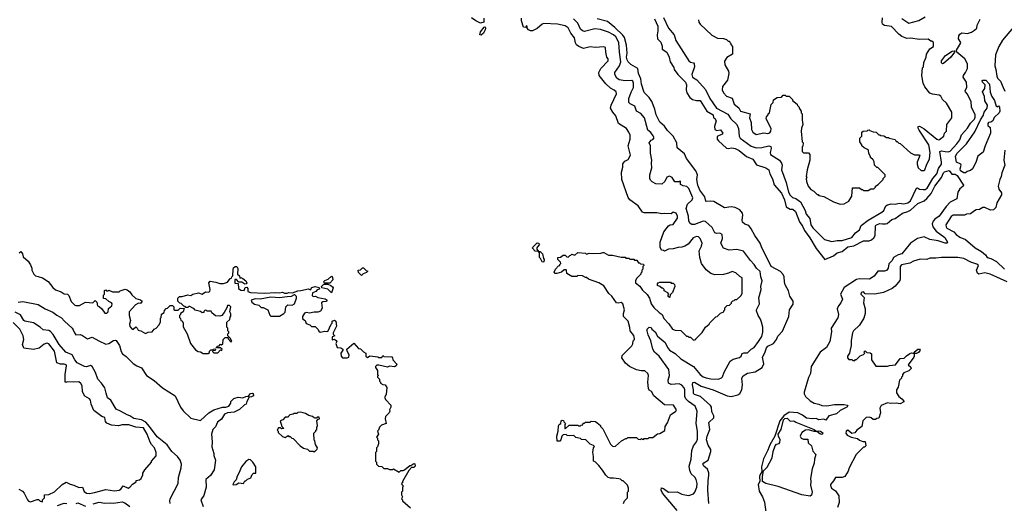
# Model space of a CAD drawing. Extents: x 2210602 to 2357277, y 510288 to 673808.
# Tile 312 of 464: x 2305552 to 2315755, y 611258 to 616272. Entities that reach past the tile are written whole.
import ezdxf

# ---------------------------------------------------------------- set-up
doc = ezdxf.new("R2010")
doc.units = 0

msp = doc.modelspace()

# ---------------------------------------------------------------- linework, layer by layer
at = {"layer": '0CON05XD'}
for points in [[(2310362, 616288), (2310362, 616245), (2310327, 616237), (2310279, 616259), (2310235, 616292)], [(2312665, 613680), (2312619, 613745), (2312602, 613805), (2312594, 613875), (2312619, 613925), (2312624, 613955), (2312605, 614004), (2312585, 614020), (2312565, 614024), (2312530, 614010), (2312480, 613945), (2312445, 613923), (2312415, 613913), (2312375, 613912), (2312325, 613898), (2312277, 613893), (2312235, 613872), (2312225, 613880), (2312202, 613882), (2312190, 613915), (2312190, 613965), (2312228, 614072), (2312274, 614136), (2312293, 614147), (2312325, 614150), (2312370, 614215), (2312369, 614235), (2312356, 614265), (2312325, 614278), (2312305, 614260), (2312235, 614262), (2312205, 614258), (2312155, 614268), (2312025, 614270), (2312005, 614278), (2311962, 614342), (2311875, 614404), (2311858, 614428), (2311792, 614615), (2311790, 614690), (2311802, 614742), (2311804, 614776), (2311824, 614806), (2311856, 614824), (2311882, 614868), (2311858, 614965), (2311879, 615035), (2311878, 615075), (2311866, 615106), (2311839, 615145), (2311757, 615195), (2311731, 615275), (2311699, 615315), (2311676, 615355), (2311680, 615385), (2311736, 615505), (2311733, 615525), (2311713, 615543), (2311673, 615563), (2311626, 615606), (2311556, 615695), (2311555, 615725), (2311573, 615767), (2311652, 615845), (2311651, 615865), (2311638, 615885), (2311626, 615935), (2311622, 615982), (2311605, 615991), (2311515, 615984), (2311465, 615991), (2311395, 615972), (2311345, 615994), (2311322, 616012), (2311311, 616031), (2311301, 616085), (2311262, 616132), (2311235, 616189), (2311205, 616209), (2311125, 616226), (2310985, 616234), (2310965, 616226), (2310915, 616179), (2310865, 616157), (2310845, 616158), (2310825, 616168), (2310810, 616185), (2310810, 616205), (2310805, 616208), (2310795, 616190), (2310774, 616194), (2310751, 616261), (2310752, 616288)], [(2312366, 611185), (2312215, 611363), (2312198, 611395), (2312202, 611418), (2312225, 611411), (2312274, 611374), (2312365, 611378), (2312413, 611353), (2312445, 611346), (2312485, 611339), (2312533, 611355), (2312550, 611375), (2312570, 611425), (2312573, 611465), (2312564, 611504), (2312549, 611529), (2312511, 611565), (2312497, 611597), (2312490, 611645), (2312509, 611715), (2312517, 611805), (2312536, 611855), (2312565, 611894), (2312577, 611925), (2312576, 612005), (2312561, 612085), (2312574, 612215), (2312553, 612265), (2312483, 612313), (2312455, 612341), (2312445, 612365), (2312446, 612436), (2312437, 612457), (2312415, 612482), (2312385, 612498), (2312305, 612490), (2312277, 612505), (2312273, 612535), (2312286, 612585), (2312279, 612645), (2312180, 612785), (2312130, 612825), (2312112, 612855), (2312094, 612944), (2312064, 613005), (2312054, 613046), (2312054, 613065), (2312076, 613086), (2312095, 613082), (2312103, 613065), (2312137, 613037), (2312162, 612992), (2312242, 612925), (2312264, 612874), (2312285, 612845), (2312345, 612812), (2312405, 612755), (2312535, 612677), (2312605, 612592), (2312635, 612570), (2312665, 612559), (2312715, 612549), (2312795, 612546), (2312825, 612559), (2312835, 612568), (2312853, 612617), (2312915, 612731), (2312945, 612751), (2313011, 612769), (2313030, 612785), (2313040, 612810), (2313055, 612818), (2313095, 612820), (2313134, 612855), (2313165, 612874), (2313210, 612935), (2313243, 612987), (2313254, 613034), (2313252, 613085), (2313241, 613135), (2313228, 613168), (2313204, 613204), (2313188, 613255), (2313188, 613265), (2313219, 613325), (2313213, 613387), (2313236, 613475), (2313234, 613505), (2313246, 613565), (2313231, 613605), (2313225, 613663), (2313187, 613697), (2313165, 613733), (2313124, 613774), (2313054, 613874), (2312985, 613889), (2312903, 613883), (2312845, 613903), (2312817, 613955), (2312836, 614005), (2312832, 614045), (2312809, 614059), (2312775, 614056), (2312755, 614063), (2312727, 614117), (2312660, 614180), (2312635, 614184), (2312545, 614148), (2312519, 614149), (2312499, 614159), (2312485, 614182), (2312483, 614235), (2312458, 614315), (2312472, 614358), (2312521, 614405), (2312528, 614425), (2312485, 614523), (2312465, 614541), (2312428, 614548), (2312400, 614565), (2312400, 614595), (2312395, 614600), (2312385, 614590), (2312342, 614592), (2312312, 614635), (2312285, 614651), (2312259, 614641), (2312238, 614595), (2312205, 614568), (2312145, 614572), (2312105, 614590), (2312088, 614608), (2312082, 614625), (2312083, 614663), (2312102, 614735), (2312098, 614785), (2312102, 614815), (2312088, 614888), (2312090, 614965), (2312074, 614995), (2312095, 615022), (2312115, 615030), (2312126, 615046), (2312118, 615068), (2312093, 615103), (2312060, 615125), (2312026, 615255), (2311988, 615298), (2311944, 615325), (2311926, 615376), (2311880, 615400), (2311866, 615415), (2311864, 615455), (2311890, 615520), (2311912, 615568), (2311913, 615615), (2311906, 615636), (2311895, 615641), (2311828, 615638), (2311765, 615648), (2311741, 615665), (2311718, 615705), (2311719, 615725), (2311769, 615795), (2311783, 615835), (2311767, 615935), (2311760, 616035), (2311730, 616095), (2311706, 616115), (2311655, 616141), (2311572, 616172), (2311513, 616177), (2311405, 616151), (2311385, 616156), (2311365, 616173), (2311337, 616235), (2311291, 616281)], [(2313290, 612870), (2313304, 612886), (2313362, 612915), (2313394, 612955), (2313410, 612990), (2313456, 613044), (2313521, 613195), (2313530, 613265), (2313566, 613324), (2313567, 613353), (2313532, 613405), (2313520, 613460), (2313484, 613524), (2313476, 613555), (2313475, 613605), (2313465, 613632), (2313435, 613662), (2313340, 613715), (2313238, 613918), (2313224, 613955), (2313170, 614035), (2313134, 614105), (2313108, 614138), (2313065, 614151), (2313044, 614174), (2313040, 614195), (2313047, 614245), (2313042, 614265), (2313015, 614301), (2312965, 614326), (2312925, 614332), (2312855, 614320), (2312745, 614387), (2312715, 614392), (2312666, 614386), (2312661, 614391), (2312652, 614435), (2312602, 614505), (2312581, 614555), (2312569, 614615), (2312575, 614665), (2312560, 614705), (2312462, 614832), (2312443, 614883), (2312365, 614943), (2312361, 614995), (2312324, 615065), (2312265, 615122), (2312235, 615167), (2312185, 615208), (2312149, 615285), (2312135, 615345), (2312103, 615425), (2312075, 615465), (2312025, 615518), (2311995, 615605), (2311988, 615658), (2311965, 615715), (2311957, 615767), (2311885, 615809), (2311858, 615835), (2311846, 615856), (2311840, 615885), (2311846, 615925), (2311839, 616009), (2311818, 616088), (2311803, 616113), (2311721, 616191), (2311645, 616253), (2311535, 616282)], [(2312131, 616281), (2312164, 616205), (2312166, 616155), (2312158, 616115), (2312161, 616075), (2312195, 616038), (2312209, 615999), (2312211, 615965), (2312257, 615937), (2312281, 615885), (2312292, 615835), (2312332, 615778), (2312336, 615755), (2312372, 615705), (2312453, 615625), (2312462, 615595), (2312458, 615545), (2312466, 615515), (2312495, 615466), (2312525, 615444), (2312565, 615434), (2312605, 615433), (2312674, 615325), (2312740, 615285), (2312743, 615255), (2312755, 615248), (2312768, 615225), (2312754, 615165), (2312755, 615133), (2312775, 615122), (2312815, 615129), (2312838, 615095), (2312832, 615085), (2312780, 615060), (2312780, 615035), (2312794, 615015), (2312875, 614940), (2312895, 614937), (2312933, 614943), (2312965, 614936), (2313009, 614915), (2313084, 614855), (2313149, 614825), (2313186, 614766), (2313285, 614737), (2313315, 614717), (2313324, 614675), (2313353, 614623), (2313371, 614561), (2313445, 614473), (2313477, 614405), (2313495, 614333), (2313535, 614308), (2313565, 614306), (2313592, 614285), (2313634, 614175), (2313663, 614133), (2313685, 614085), (2313741, 614011), (2313805, 613899), (2313895, 613786), (2313984, 613825), (2314025, 613855), (2314075, 613868), (2314135, 613918), (2314195, 613929), (2314295, 613978), (2314355, 613981), (2314380, 613990), (2314405, 614009), (2314418, 614035), (2314422, 614135), (2314432, 614145), (2314465, 614158), (2314493, 614157), (2314525, 614154), (2314540, 614160), (2314590, 614200), (2314625, 614211), (2314701, 614265), (2314757, 614283), (2314785, 614299), (2314860, 614365), (2314926, 614394), (2314953, 614417), (2314999, 614471), (2315035, 614546), (2315103, 614637), (2315126, 614685), (2315137, 614695), (2315185, 614708), (2315212, 614672), (2315245, 614669), (2315266, 614656), (2315333, 614555), (2315330, 614545), (2315295, 614519), (2315275, 614485), (2315264, 614415), (2315195, 614382), (2315154, 614336), (2315082, 614235), (2315037, 614203), (2315018, 614182), (2315007, 614155), (2315015, 614125), (2315049, 614079), (2315139, 614015), (2315167, 613965), (2315160, 613955), (2315142, 613955), (2315071, 613981), (2314982, 613992), (2314925, 614020), (2314855, 614004), (2314784, 613956), (2314695, 613846), (2314655, 613834), (2314606, 613805), (2314593, 613775), (2314560, 613740), (2314552, 613695), (2314535, 613672), (2314515, 613666), (2314444, 613665), (2314408, 613612), (2314358, 613582), (2314255, 613585), (2314225, 613579), (2314097, 613495), (2314058, 613425), (2314078, 613375), (2314063, 613335), (2314038, 613305), (2314025, 613275), (2314036, 613215), (2314030, 613180), (2313962, 613075), (2313963, 613035), (2313949, 612935), (2313912, 612875), (2313848, 612825), (2313755, 612675), (2313746, 612605), (2313727, 612563), (2313681, 612411), (2313682, 612392), (2313696, 612366), (2313745, 612320), (2313785, 612298), (2313835, 612285), (2313865, 612272), (2313915, 612268), (2313996, 612284), (2314095, 612283), (2314128, 612275), (2314133, 612265), (2314123, 612255), (2314055, 612221), (2314016, 612185), (2313936, 612165), (2313905, 612120), (2313885, 612129), (2313835, 612124), (2313805, 612139), (2313765, 612134), (2313705, 612142), (2313665, 612171), (2313615, 612195), (2313525, 612203), (2313472, 612165), (2313428, 612115), (2313378, 611955), (2313324, 611866), (2313305, 611810), (2313259, 611721), (2313241, 611635), (2313244, 611586), (2313225, 611558), (2313220, 611535), (2313223, 611485), (2313205, 611455), (2313216, 611385), (2313250, 611325), (2313271, 611271), (2313286, 611144)], [(2312225, 616295), (2312275, 616183), (2312336, 616116), (2312353, 616055), (2312486, 615845), (2312505, 615830), (2312536, 615826), (2312543, 615815), (2312544, 615785), (2312516, 615705), (2312526, 615675), (2312569, 615649), (2312660, 615550), (2312705, 615455), (2312773, 615355), (2312891, 615291), (2312921, 615245), (2312983, 615185), (2313001, 615145), (2313009, 615065), (2313018, 615045), (2313132, 614962), (2313185, 614945), (2313242, 614948), (2313315, 614964), (2313336, 614956), (2313341, 614935), (2313329, 614895), (2313334, 614875), (2313425, 614815), (2313448, 614785), (2313453, 614765), (2313447, 614715), (2313494, 614585), (2313518, 614485), (2313535, 614452), (2313560, 614430), (2313595, 614419), (2313645, 614383), (2313692, 614295), (2313703, 614255), (2313740, 614210), (2313752, 614145), (2313770, 614115), (2313892, 613992), (2313969, 613971), (2314025, 613982), (2314075, 613983), (2314175, 614014), (2314215, 614063), (2314254, 614095), (2314271, 614139), (2314345, 614195), (2314485, 614275), (2314506, 614295), (2314529, 614341), (2314545, 614354), (2314582, 614362), (2314625, 614359), (2314665, 614369), (2314715, 614364), (2314755, 614373), (2314783, 614395), (2314845, 614527), (2314855, 614529), (2314876, 614516), (2314915, 614511), (2314935, 614513), (2314956, 614524), (2315016, 614624), (2315055, 614675), (2315072, 614728), (2315103, 614775), (2315105, 614795), (2315086, 614904), (2315105, 614912), (2315143, 614907), (2315175, 614901), (2315195, 614908), (2315265, 614985), (2315296, 615025), (2315311, 615079), (2315375, 615149), (2315405, 615200), (2315445, 615242), (2315455, 615262), (2315452, 615285), (2315417, 615365), (2315412, 615425), (2315370, 615505), (2315353, 615525), (2315351, 615535), (2315366, 615574), (2315363, 615625), (2315329, 615675), (2315332, 615695), (2315355, 615723), (2315374, 615765), (2315373, 615815), (2315346, 615866), (2315263, 615935), (2315260, 615955), (2315303, 616025), (2315304, 616035), (2315282, 616075), (2315285, 616104), (2315295, 616122), (2315315, 616136), (2315375, 616130), (2315415, 616143), (2315448, 616162), (2315469, 616185), (2315474, 616215), (2315504, 616276)], [(2312585, 616272), (2312591, 616245), (2312603, 616225), (2312725, 616111), (2312785, 616082), (2312845, 616078), (2312877, 616067), (2312895, 616050), (2312908, 616048), (2312910, 616035)], [(2312910, 616035), (2312920, 616025), (2312920, 616015), (2312940, 615995), (2312940, 615915), (2312881, 615879), (2312857, 615843), (2312860, 615805), (2312897, 615737), (2312900, 615715), (2312888, 615645), (2312835, 615580), (2312831, 615545), (2312844, 615515), (2312878, 615478), (2312937, 615457), (2312955, 615397), (2313005, 615357), (2313022, 615325), (2313122, 615295), (2313114, 615254), (2313134, 615205), (2313135, 615132), (2313150, 615105), (2313185, 615082), (2313265, 615098), (2313305, 615093), (2313325, 615100), (2313335, 615117), (2313338, 615145), (2313288, 615245), (2313290, 615265), (2313310, 615285), (2313310, 615295), (2313322, 615308), (2313338, 615392), (2313360, 615415), (2313365, 615440), (2313403, 615467), (2313445, 615470), (2313465, 615490), (2313485, 615490), (2313495, 615480), (2313525, 615480), (2313560, 615445), (2313560, 615435), (2313610, 615395), (2313613, 615383), (2313630, 615365), (2313630, 615355), (2313650, 615325), (2313650, 615305), (2313660, 615295), (2313660, 615235), (2313668, 615185), (2313653, 615147), (2313650, 615115), (2313660, 615005), (2313670, 614995), (2313668, 614962), (2313660, 614955), (2313660, 614905), (2313675, 614890), (2313725, 614890), (2313740, 614875), (2313740, 614815), (2313712, 614715), (2313703, 614645), (2313708, 614635), (2313702, 614625), (2313704, 614594), (2313722, 614545), (2313751, 614511), (2313780, 614495), (2313815, 614460), (2313825, 614460), (2313835, 614450), (2313885, 614440), (2313985, 614383), (2314055, 614358), (2314096, 614364), (2314145, 614390), (2314177, 614443), (2314182, 614528), (2314255, 614530), (2314275, 614510), (2314285, 614510), (2314295, 614500), (2314345, 614500), (2314373, 614517), (2314405, 614520), (2314420, 614535), (2314420, 614545), (2314448, 614562), (2314500, 614615), (2314500, 614625), (2314520, 614645), (2314520, 614665), (2314445, 614740), (2314435, 614740), (2314410, 614765), (2314407, 614797), (2314395, 614820), (2314370, 614845), (2314370, 614855), (2314350, 614885), (2314348, 614918), (2314338, 614928), (2314302, 614942), (2314280, 614965), (2314280, 614975), (2314260, 615005), (2314260, 615045), (2314280, 615065), (2314280, 615105), (2314292, 615118), (2314335, 615120), (2314342, 615128), (2314355, 615130), (2314362, 615122), (2314395, 615110), (2314427, 615107), (2314455, 615080), (2314465, 615080), (2314475, 615070), (2314507, 615067), (2314535, 615050), (2314555, 615050), (2314563, 615043), (2314625, 615030), (2314635, 615010), (2314645, 615010), (2314663, 614993), (2314675, 614990), (2314785, 614890), (2314825, 614870), (2314875, 614870), (2314880, 614865), (2314851, 614795), (2314851, 614775), (2314863, 614735), (2314895, 614710), (2314922, 614708), (2314933, 614717), (2314948, 614765), (2314981, 614829), (2314987, 614895), (2314973, 614975), (2314874, 615125), (2314864, 615146), (2314862, 615165), (2314875, 615169), (2314925, 615139), (2315055, 615034), (2315075, 615028), (2315085, 615031), (2315128, 615065), (2315137, 615095), (2315155, 615118), (2315160, 615185), (2315210, 615255), (2315211, 615315), (2315156, 615406), (2315114, 615444), (2315099, 615479), (2315079, 615489), (2315011, 615501), (2314985, 615512), (2314932, 615575), (2314913, 615613), (2314902, 615695), (2314908, 615772), (2314917, 615783), (2314923, 615827), (2314947, 615883), (2314950, 615915), (2314985, 615970), (2315020, 615995), (2315020, 616035), (2315005, 616050), (2314995, 616050), (2314965, 616070), (2314875, 616068), (2314785, 616079), (2314745, 616078), (2314695, 616098), (2314662, 616122), (2314585, 616202), (2314515, 616212), (2314493, 616225), (2314489, 616245), (2314492, 616292)], [(2314694, 616285), (2314765, 616235), (2314870, 616265), (2314935, 616300)], [(2315926, 616285), (2315735, 616060), (2315698, 615995), (2315663, 615907), (2315656, 615795), (2315668, 615755), (2315677, 615685), (2315686, 615665), (2315715, 615634), (2315745, 615568), (2315762, 615532)], [(2310335, 616111), (2310322, 616115), (2310328, 616145), (2310364, 616196), (2310375, 616198), (2310380, 616185), (2310375, 616168), (2310357, 616134), (2310335, 616111)], [(2315115, 615816), (2315105, 615824), (2315104, 615844), (2315145, 615900), (2315215, 615946), (2315235, 615950), (2315243, 615945), (2315241, 615935), (2315201, 615885), (2315125, 615819), (2315115, 615816)], [(2315355, 614684), (2315335, 614684), (2315303, 614705), (2315298, 614725), (2315309, 614765), (2315306, 614775), (2315260, 614795), (2315251, 614855), (2315264, 614886), (2315364, 614985), (2315451, 615109), (2315510, 615235), (2315539, 615281), (2315546, 615315), (2315578, 615355), (2315580, 615385), (2315555, 615432), (2315550, 615475), (2315528, 615525), (2315552, 615558), (2315556, 615596), (2315528, 615625), (2315525, 615640), (2315534, 615646), (2315565, 615646), (2315601, 615605), (2315610, 615520), (2315627, 615475), (2315653, 615435), (2315670, 615375), (2315685, 615370), (2315695, 615380), (2315707, 615365), (2315710, 615325), (2315703, 615307), (2315651, 615259), (2315635, 615222), (2315615, 615210), (2315590, 615205), (2315583, 615197), (2315583, 615175), (2315608, 615155), (2315612, 615112), (2315612, 615095), (2315556, 614964), (2315535, 614897), (2315482, 614858), (2315460, 614790), (2315425, 614727), (2315405, 614710), (2315371, 614699), (2315355, 614684)], [(2315761, 614919), (2315749, 614815), (2315760, 614765), (2315729, 614685), (2315723, 614645), (2315710, 614615), (2315693, 614545), (2315700, 614515), (2315727, 614477), (2315726, 614455), (2315677, 614375), (2315667, 614325), (2315645, 614302), (2315613, 614297), (2315555, 614324), (2315534, 614326), (2315500, 614305), (2315465, 614302), (2315445, 614292), (2315405, 614260), (2315365, 614257), (2315343, 614247), (2315255, 614247), (2315225, 614247), (2315205, 614232), (2315151, 614145), (2315152, 614125), (2315161, 614111), (2315232, 614072), (2315257, 614045), (2315295, 614019), (2315352, 613992), (2315455, 613908), (2315520, 613870), (2315559, 613835), (2315577, 613805), (2315615, 613796), (2315673, 613764), (2315757, 613687)], [(2310975, 613758), (2310965, 613762), (2310950, 613795), (2310938, 613805), (2310940, 613855), (2310930, 613870), (2310895, 613872), (2310868, 613905), (2310870, 613915), (2310915, 613958), (2310930, 613955), (2310938, 613945), (2310913, 613907), (2310913, 613893), (2310930, 613870), (2310945, 613870), (2310970, 613845), (2310980, 613795), (2310988, 613785), (2310985, 613762), (2310975, 613758)], [(2305548, 613855), (2305565, 613870), (2305582, 613845), (2305590, 613815), (2305639, 613769), (2305665, 613730), (2305678, 613695), (2305678, 613675), (2305698, 613635), (2305715, 613618), (2305745, 613608), (2305790, 613595), (2305849, 613559), (2305897, 613497), (2305925, 613472), (2305982, 613452), (2306015, 613430), (2306048, 613428), (2306062, 613412), (2306085, 613350), (2306125, 613312), (2306135, 613308), (2306172, 613308), (2306235, 613342), (2306312, 613338), (2306335, 613360), (2306352, 613342), (2306360, 613305), (2306375, 613300), (2306403, 613273), (2306435, 613230), (2306455, 613230), (2306468, 613242), (2306473, 613277), (2306506, 613304), (2306510, 613325), (2306505, 613338), (2306475, 613352), (2306445, 613378), (2306422, 613382), (2306420, 613415), (2306430, 613425), (2306430, 613465), (2306445, 613470), (2306452, 613462), (2306465, 613460), (2306475, 613468), (2306515, 613450), (2306585, 613450), (2306595, 613460), (2306645, 613480), (2306665, 613472), (2306695, 613452), (2306715, 613418), (2306755, 613380), (2306805, 613367), (2306820, 613355), (2306805, 613330), (2306785, 613332), (2306752, 613315), (2306688, 613242), (2306688, 613205), (2306702, 613155), (2306690, 613115), (2306695, 613092), (2306717, 613063), (2306730, 613065), (2306755, 613088), (2306770, 613075), (2306780, 613055), (2306807, 613047), (2306855, 613020), (2306885, 613033), (2306925, 613037), (2306947, 613063), (2306968, 613075), (2306996, 613104), (2307013, 613135), (2307012, 613178), (2307020, 613185), (2307022, 613218), (2307050, 613235), (2307053, 613257), (2307072, 613278), (2307085, 613280), (2307112, 613308), (2307135, 613310), (2307150, 613295), (2307150, 613265), (2307155, 613260), (2307195, 613260), (2307215, 613280), (2307258, 613278), (2307248, 613245), (2307220, 613225), (2307220, 613215), (2307210, 613205), (2307210, 613185), (2307220, 613175), (2307223, 613153), (2307235, 613150), (2307247, 613127), (2307248, 613088), (2307287, 613017), (2307322, 612915), (2307375, 612850), (2307403, 612833), (2307425, 612830), (2307455, 612810), (2307505, 612810), (2307518, 612822), (2307520, 612835), (2307532, 612848), (2307555, 612850), (2307562, 612858), (2307575, 612860), (2307580, 612855), (2307578, 612842), (2307555, 612840), (2307552, 612832), (2307565, 612820), (2307605, 612820), (2307632, 612848), (2307648, 612842), (2307650, 612855), (2307635, 612870), (2307595, 612870), (2307590, 612875), (2307602, 612888), (2307618, 612892), (2307632, 612908), (2307645, 612900), (2307658, 612912), (2307660, 612955), (2307682, 612978), (2307708, 612978), (2307712, 612962), (2307742, 612932), (2307750, 612935), (2307738, 612968), (2307710, 612995), (2307710, 613015), (2307720, 613025), (2307720, 613035), (2307710, 613045), (2307710, 613075), (2307700, 613085), (2307700, 613135), (2307730, 613165), (2307733, 613187), (2307742, 613198), (2307742, 613222), (2307730, 613245), (2307740, 613295), (2307725, 613310), (2307705, 613310), (2307700, 613285), (2307670, 613235), (2307646, 613204), (2307625, 613197), (2307582, 613202), (2307542, 613232), (2307535, 613250), (2307495, 613250), (2307488, 613258), (2307475, 613260), (2307462, 613248), (2307460, 613235), (2307445, 613232), (2307427, 613247), (2307372, 613262), (2307358, 613278), (2307345, 613280), (2307315, 613300), (2307305, 613300), (2307295, 613290), (2307275, 613290), (2307268, 613298), (2307252, 613302), (2307225, 613330), (2307212, 613332), (2307190, 613355), (2307190, 613385), (2307208, 613402), (2307235, 613402), (2307295, 613420), (2307325, 613412), (2307345, 613428), (2307405, 613440), (2307443, 613427), (2307478, 613452), (2307505, 613448), (2307522, 613455), (2307527, 613475), (2307512, 613545), (2307525, 613562), (2307585, 613552), (2307625, 613537), (2307663, 613537), (2307705, 613550), (2307735, 613590), (2307748, 613592), (2307750, 613605), (2307760, 613615), (2307763, 613683), (2307769, 613701), (2307785, 613712), (2307802, 613712), (2307814, 613694), (2307810, 613635), (2307830, 613615), (2307832, 613592), (2307845, 613600), (2307865, 613588), (2307896, 613566), (2307906, 613545), (2307898, 613532), (2307885, 613530), (2307855, 613550), (2307825, 613550), (2307798, 613578), (2307782, 613578), (2307782, 613542), (2307818, 613538), (2307820, 613485), (2307845, 613468), (2307877, 613463), (2307890, 613495), (2307905, 613500), (2307916, 613485), (2307918, 613455), (2307944, 613444), (2308085, 613436), (2308205, 613443), (2308245, 613440), (2308275, 613447), (2308297, 613437), (2308325, 613437), (2308340, 613445), (2308378, 613442), (2308435, 613462), (2308466, 613464), (2308545, 613482), (2308565, 613470), (2308580, 613495), (2308614, 613506), (2308657, 613497), (2308660, 613485), (2308655, 613480), (2308635, 613472), (2308620, 613455), (2308585, 613440), (2308583, 613413), (2308593, 613403), (2308617, 613407), (2308643, 613393), (2308717, 613377), (2308740, 613365), (2308728, 613352), (2308693, 613347), (2308680, 613335), (2308687, 613283), (2308669, 613251), (2308641, 613239), (2308605, 613240), (2308555, 613231), (2308525, 613236), (2308505, 613230), (2308482, 613195), (2308482, 613172), (2308510, 613155), (2308522, 613122), (2308558, 613108), (2308575, 613090), (2308615, 613090), (2308645, 613060), (2308652, 613042), (2308665, 613032), (2308715, 613042), (2308745, 613040), (2308780, 613115), (2308790, 613125), (2308790, 613145), (2308815, 613158), (2308828, 613148), (2308836, 613095), (2308802, 613025), (2308802, 613012), (2308818, 612995), (2308790, 612985), (2308790, 612955), (2308795, 612950), (2308802, 612958), (2308815, 612960), (2308832, 612945), (2308838, 612935), (2308828, 612915), (2308842, 612872), (2308879, 612869), (2308900, 612855), (2308902, 612845), (2308881, 612815), (2308884, 612784), (2308896, 612766), (2308945, 612767), (2308962, 612775), (2308968, 612795), (2308945, 612840), (2308943, 612857), (2309015, 612920), (2309062, 612862), (2309085, 612860), (2309115, 612828), (2309140, 612815), (2309140, 612785), (2309155, 612770), (2309182, 612788), (2309265, 612778), (2309275, 612770), (2309305, 612770), (2309315, 612790), (2309325, 612780), (2309408, 612778), (2309417, 612767), (2309418, 612745), (2309462, 612702), (2309455, 612682), (2309435, 612673), (2309385, 612680), (2309365, 612670), (2309275, 612692), (2309255, 612690), (2309240, 612675), (2309240, 612665), (2309260, 612635), (2309260, 612595), (2309270, 612585), (2309260, 612575), (2309260, 612565), (2309280, 612545), (2309280, 612525), (2309290, 612515), (2309290, 612505), (2309315, 612490), (2309338, 612488), (2309358, 612458)], [(2311810, 611255), (2311820, 611285), (2311850, 611315), (2311850, 611375), (2311860, 611385), (2311860, 611415), (2311850, 611445), (2311805, 611490), (2311795, 611490), (2311777, 611507), (2311762, 611512), (2311705, 611520), (2311675, 611518), (2311650, 611525), (2311625, 611550), (2311593, 611603), (2311555, 611650), (2311515, 611690), (2311500, 611695), (2311500, 611745), (2311492, 611785), (2311500, 611835), (2311508, 611848), (2311498, 611858), (2311465, 611870), (2311418, 611918), (2311375, 611920), (2311365, 611930), (2311315, 611940), (2311295, 611960), (2311245, 611958), (2311225, 611960), (2311215, 611970), (2311183, 611967), (2311172, 611955), (2311160, 611915), (2311148, 611902), (2311122, 611902), (2311118, 611955), (2311132, 612005), (2311137, 612063), (2311144, 612076), (2311160, 612085), (2311162, 612115), (2311175, 612120), (2311188, 612118), (2311192, 612102), (2311210, 612085), (2311200, 612075), (2311200, 612035), (2311205, 612030), (2311245, 612070), (2311335, 612070), (2311345, 612060), (2311365, 612060), (2311372, 612068), (2311388, 612072), (2311392, 612088), (2311405, 612090), (2311415, 612100), (2311465, 612100), (2311475, 612110), (2311518, 612108), (2311570, 612065), (2311570, 612055), (2311595, 612030), (2311675, 611870), (2311695, 611850), (2311705, 611848), (2311725, 611850), (2311790, 611905), (2311835, 611930), (2311845, 611930), (2311855, 611940), (2311945, 611940), (2311963, 611923), (2311985, 611920), (2311995, 611930), (2312002, 611922), (2312015, 611920), (2312025, 611930), (2312065, 611930), (2312075, 611940), (2312115, 611940), (2312163, 611977), (2312187, 611983), (2312237, 612013), (2312240, 612055), (2312267, 612093), (2312298, 612175), (2312350, 612215), (2312357, 612227), (2312326, 612276), (2312235, 612280), (2312124, 612374), (2312098, 612418), (2312075, 612430), (2312068, 612448), (2312062, 612515), (2312068, 612585), (2312060, 612605), (2312032, 612632), (2311993, 612633), (2311945, 612642), (2311870, 612675), (2311831, 612711), (2311792, 612765), (2311795, 612790), (2311895, 612890), (2311907, 612913), (2311908, 612942), (2311922, 612955), (2311923, 612965), (2311915, 612998), (2311878, 613045), (2311875, 613080), (2311858, 613148), (2311810, 613195), (2311809, 613225), (2311821, 613265), (2311804, 613325), (2311785, 613339), (2311755, 613332), (2311737, 613337), (2311690, 613405), (2311658, 613435), (2311605, 613512), (2311555, 613543), (2311445, 613582), (2311425, 613600), (2311415, 613600), (2311385, 613618), (2311335, 613620), (2311325, 613610), (2311275, 613610), (2311222, 613642), (2311220, 613675), (2311215, 613680), (2311195, 613680), (2311166, 613654), (2311118, 613642), (2311102, 613642), (2311090, 613655), (2311104, 613686), (2311135, 613720), (2311150, 613725), (2311150, 613735), (2311160, 613745), (2311158, 613758), (2311130, 613785), (2311130, 613805), (2311155, 613810), (2311185, 613830), (2311205, 613830), (2311222, 613812), (2311235, 613810), (2311252, 613828), (2311265, 613830), (2311275, 613840), (2311305, 613830), (2311335, 613860), (2311415, 613850), (2311425, 613840), (2311455, 613850), (2311495, 613848), (2311575, 613852), (2311595, 613860), (2311607, 613857), (2311655, 613830), (2311695, 613830), (2311785, 613810), (2311825, 613810), (2311835, 613800), (2311865, 613800), (2311875, 613790), (2311915, 613790), (2311925, 613780), (2311948, 613778), (2311965, 613750), (2311975, 613750), (2311985, 613740), (2312018, 613738), (2312020, 613725), (2312010, 613715), (2312010, 613685), (2312000, 613675), (2312000, 613655), (2311990, 613645), (2311990, 613635), (2311945, 613590), (2311933, 613565), (2311934, 613544), (2311979, 613509), (2312007, 613467), (2312053, 613423), (2312078, 613385), (2312096, 613326), (2312125, 613288), (2312178, 613235), (2312209, 613215), (2312227, 613175), (2312279, 613119), (2312318, 613065), (2312344, 613054), (2312405, 613050), (2312462, 612992), (2312475, 612990), (2312485, 612980), (2312505, 612980), (2312535, 612950), (2312560, 612955), (2312560, 612965), (2312625, 613030), (2312660, 613085), (2312696, 613114), (2312705, 613130), (2312765, 613190), (2312780, 613195), (2312815, 613230), (2312850, 613245), (2312850, 613255), (2312860, 613265), (2312860, 613285), (2312882, 613308), (2312908, 613312), (2312928, 613332), (2312930, 613345), (2312942, 613358), (2312955, 613360), (2312965, 613370), (2312985, 613370), (2313025, 613410), (2313038, 613435), (2313040, 613595), (2313015, 613610), (2312975, 613648), (2312935, 613662), (2312896, 613644), (2312845, 613630), (2312755, 613626), (2312715, 613640), (2312665, 613680)], [(2315786, 613556), (2315609, 613635), (2315555, 613649), (2315493, 613633), (2315478, 613645), (2315467, 613675), (2315487, 613725), (2315482, 613735), (2315408, 613758), (2315335, 613795), (2315273, 613807), (2315105, 613808), (2315045, 613798), (2314985, 613798), (2314953, 613787), (2314885, 613789), (2314815, 613768), (2314775, 613749), (2314690, 613730), (2314676, 613714), (2314676, 613585), (2314672, 613568), (2314625, 613510), (2314595, 613484), (2314505, 613444), (2314415, 613426), (2314315, 613430), (2314295, 613450), (2314272, 613445), (2314270, 613425), (2314302, 613392), (2314297, 613337), (2314313, 613275), (2314313, 613225), (2314301, 613179), (2314256, 613104), (2314192, 613045), (2314182, 613025), (2314167, 612945), (2314168, 612895), (2314158, 612848), (2314150, 612815), (2314130, 612785), (2314130, 612765), (2314145, 612750), (2314175, 612750), (2314185, 612740), (2314205, 612740), (2314212, 612748), (2314225, 612750), (2314262, 612788), (2314298, 612802), (2314310, 612815), (2314300, 612825), (2314315, 612840), (2314332, 612822), (2314365, 612820), (2314378, 612808), (2314380, 612745), (2314425, 612680), (2314545, 612680), (2314565, 612688), (2314627, 612693), (2314675, 612760), (2314718, 612762), (2314742, 612788), (2314775, 612812), (2314795, 612818), (2314820, 612810), (2314820, 612825), (2314860, 612855), (2314877, 612857), (2314882, 612845), (2314865, 612822), (2314847, 612813), (2314820, 612810), (2314823, 612785), (2314818, 612772), (2314760, 612695), (2314788, 612668), (2314790, 612655), (2314765, 612630), (2314715, 612610), (2314700, 612595), (2314700, 612575), (2314690, 612565), (2314690, 612555), (2314670, 612535), (2314657, 612463), (2314640, 612435), (2314640, 612405), (2314662, 612365), (2314693, 612343), (2314718, 612315), (2314715, 612310), (2314675, 612289), (2314635, 612298), (2314576, 612294), (2314545, 612300), (2314478, 612272), (2314464, 612246), (2314472, 612198), (2314455, 612140), (2314435, 612138), (2314422, 612128), (2314395, 612128), (2314376, 612146), (2314355, 612153), (2314325, 612148), (2314288, 612112), (2314280, 612055), (2314228, 612015), (2314205, 611988), (2314175, 611982), (2314155, 611998)], [(2308765, 613540), (2308715, 613540), (2308700, 613555), (2308713, 613567), (2308748, 613582), (2308785, 613612), (2308795, 613600), (2308796, 613574), (2308765, 613540)], [(2309095, 613620), (2309062, 613652), (2309060, 613675), (2309085, 613680), (2309105, 613700), (2309115, 613700), (2309142, 613672), (2309160, 613665), (2309145, 613650), (2309112, 613638), (2309095, 613620)], [(2308785, 613442), (2308745, 613478), (2308682, 613492), (2308680, 613505), (2308705, 613530), (2308745, 613530), (2308775, 613518), (2308794, 613504), (2308801, 613491), (2308785, 613442)], [(2312285, 613392), (2312273, 613403), (2312273, 613417), (2312280, 613425), (2312269, 613439), (2312232, 613462), (2312230, 613475), (2312218, 613488), (2312205, 613490), (2312187, 613507), (2312160, 613515), (2312160, 613535), (2312170, 613545), (2312185, 613550), (2312295, 613550), (2312305, 613540), (2312325, 613540), (2312338, 613528), (2312340, 613505), (2312317, 613445), (2312292, 613418), (2312290, 613395), (2312285, 613392)], [(2308245, 613200), (2308290, 613225), (2308305, 613240), (2308312, 613295), (2308330, 613315), (2308375, 613312), (2308400, 613325), (2308422, 613385), (2308422, 613402), (2308405, 613420), (2308395, 613420), (2308365, 613402), (2308325, 613398), (2308245, 613390), (2308155, 613394), (2308046, 613376), (2307992, 613378), (2307952, 613365), (2307958, 613345), (2307985, 613323), (2308032, 613312), (2308055, 613290), (2308075, 613288), (2308123, 613263), (2308145, 613210), (2308155, 613200), (2308245, 613200)], [(2305535, 613343), (2305585, 613350), (2305745, 613319), (2305815, 613274), (2305895, 613241), (2305939, 613209), (2305985, 613181), (2306016, 613146), (2306096, 613075), (2306108, 613058), (2306119, 613025), (2306135, 613004), (2306178, 613008), (2306205, 612998), (2306255, 612964), (2306302, 612982), (2306371, 612941), (2306445, 612908), (2306475, 612916), (2306526, 612946), (2306545, 612951), (2306553, 612945), (2306587, 612895), (2306603, 612833), (2306619, 612809), (2306655, 612782), (2306727, 612707), (2306765, 612682), (2306815, 612663), (2306865, 612584), (2306945, 612533), (2307031, 612455), (2307165, 612371), (2307218, 612255), (2307247, 612217), (2307325, 612141), (2307425, 612116), (2307511, 612195), (2307563, 612227), (2307655, 612256), (2307690, 612255), (2307718, 612265), (2307742, 612295), (2307740, 612315), (2307772, 612345), (2307815, 612360), (2307865, 612353), (2307895, 612366), (2307925, 612368), (2307944, 612396), (2307965, 612401), (2307973, 612395), (2307976, 612374), (2307955, 612361), (2307932, 612358), (2307907, 612315), (2307898, 612285), (2307882, 612278), (2307829, 612231), (2307775, 612203), (2307705, 612196), (2307676, 612184), (2307645, 612129), (2307601, 612099), (2307580, 612050), (2307554, 612025), (2307540, 611975), (2307548, 611895), (2307543, 611845), (2307563, 611775), (2307563, 611755), (2307583, 611705), (2307566, 611604)], [(2307113, 611255), (2307107, 611285), (2307112, 611305), (2307195, 611465), (2307197, 611525), (2307226, 611626), (2307228, 611665), (2307215, 611705), (2307189, 611745), (2307129, 611795), (2307080, 611865), (2306977, 611947), (2306898, 612055), (2306858, 612098), (2306815, 612122), (2306735, 612138), (2306695, 612166), (2306665, 612174), (2306598, 612215), (2306551, 612235), (2306496, 612326), (2306462, 612352), (2306450, 612400), (2306434, 612455), (2306399, 612505), (2306361, 612545), (2306338, 612615), (2306302, 612675), (2306285, 612686), (2306245, 612673), (2306225, 612675), (2306149, 612715), (2306123, 612745), (2306097, 612797), (2306032, 612825), (2305961, 612905), (2305898, 613008), (2305871, 613041), (2305855, 613049), (2305795, 613058), (2305765, 613086), (2305695, 613130), (2305606, 613145), (2305594, 613155), (2305562, 613212), (2305505, 613240)], [(2305545, 611404), (2305581, 611385), (2305598, 611365), (2305632, 611295), (2305645, 611281), (2305665, 611274), (2305735, 611298), (2305747, 611297), (2305765, 611282), (2305790, 611275), (2305790, 611295), (2305810, 611315), (2305810, 611345), (2305855, 611351), (2305914, 611376), (2305992, 611455), (2306035, 611477), (2306075, 611458), (2306115, 611448), (2306165, 611422), (2306205, 611424), (2306222, 611382), (2306245, 611364), (2306275, 611360), (2306329, 611369), (2306445, 611400), (2306535, 611386), (2306585, 611394), (2306601, 611405), (2306625, 611438), (2306675, 611416), (2306695, 611424), (2306722, 611458), (2306758, 611482), (2306760, 611495), (2306795, 611502), (2306810, 611515), (2306828, 611555), (2306828, 611572), (2306848, 611605), (2306920, 611685), (2306920, 611695), (2306965, 611750), (2306968, 611785), (2306951, 611835), (2306918, 611869), (2306903, 611893), (2306874, 611975), (2306835, 612042), (2306757, 612047), (2306685, 612071), (2306615, 612072), (2306575, 612062), (2306505, 612068), (2306455, 612088), (2306442, 612105), (2306435, 612148), (2306405, 612160), (2306321, 612221), (2306294, 612285), (2306285, 612328), (2306275, 612340), (2306228, 612368), (2306204, 612415), (2306200, 612475), (2306185, 612502), (2306165, 612519), (2306114, 612514), (2306045, 612518), (2306032, 612512), (2306022, 612522), (2306022, 612595), (2306039, 612685), (2306034, 612694), (2306015, 612700), (2305975, 612701), (2305936, 612716), (2305912, 612835), (2305855, 612911), (2305835, 612917), (2305805, 612909), (2305755, 612867), (2305695, 612854), (2305597, 612867), (2305582, 612905), (2305597, 612955), (2305590, 612995), (2305555, 613062), (2305485, 613132)], [(2312693, 611255), (2312683, 611395), (2312685, 611495), (2312695, 611545), (2312695, 611575), (2312681, 611611), (2312643, 611645), (2312632, 611665), (2312642, 611678), (2312686, 611705), (2312716, 611796), (2312716, 611816), (2312685, 611861), (2312670, 611915), (2312676, 611955), (2312703, 612023), (2312694, 612095), (2312746, 612145), (2312746, 612165), (2312726, 612205), (2312722, 612255), (2312711, 612271), (2312607, 612367), (2312546, 612386), (2312536, 612395), (2312535, 612435), (2312523, 612485), (2312528, 612512), (2312545, 612514), (2312614, 612474), (2312738, 612435), (2312882, 612372), (2312925, 612366), (2312995, 612384), (2313015, 612397), (2313036, 612435), (2313041, 612485), (2313034, 612555), (2313050, 612580), (2313095, 612608), (2313175, 612622), (2313246, 612665), (2313264, 612706), (2313248, 612775), (2313273, 612817), (2313290, 612870)], [(2309358, 612458), (2309350, 612385), (2309332, 612355), (2309345, 612330), (2309400, 612275), (2309400, 612255), (2309383, 612227), (2309388, 612215), (2309380, 612195), (2309343, 612157), (2309340, 612135), (2309350, 612085), (2309302, 612068), (2309282, 612048), (2309270, 612015), (2309260, 612005), (2309270, 611975), (2309250, 611945), (2309260, 611935), (2309260, 611915), (2309270, 611905), (2309270, 611875), (2309260, 611845), (2309250, 611835), (2309250, 611795), (2309240, 611785), (2309240, 611695), (2309250, 611685), (2309250, 611665), (2309272, 611642), (2309305, 611640), (2309325, 611620), (2309365, 611620), (2309385, 611610), (2309415, 611610), (2309427, 611617), (2309485, 611580), (2309502, 611598), (2309525, 611598), (2309540, 611605), (2309595, 611650), (2309605, 611650), (2309635, 611670), (2309648, 611668), (2309650, 611645), (2309635, 611630), (2309612, 611628), (2309585, 611600), (2309520, 611485), (2309518, 611472), (2309510, 611465), (2309512, 611452), (2309530, 611435), (2309520, 611425), (2309518, 611385), (2309510, 611375), (2309510, 611345), (2309518, 611325), (2309510, 611305), (2309520, 611295), (2309520, 611285), (2309602, 611212)], [(2308605, 611790), (2308635, 611820), (2308638, 611835), (2308618, 611868), (2308610, 611905), (2308603, 611913), (2308600, 611985), (2308620, 612005), (2308620, 612015), (2308630, 612025), (2308630, 612045), (2308640, 612065), (2308630, 612115), (2308642, 612128), (2308660, 612135), (2308655, 612150), (2308635, 612150), (2308628, 612142), (2308615, 612140), (2308603, 612143), (2308585, 612160), (2308548, 612168), (2308515, 612188), (2308465, 612202), (2308435, 612200), (2308425, 612190), (2308395, 612190), (2308387, 612183), (2308353, 612177), (2308340, 612165), (2308335, 612150), (2308305, 612150), (2308278, 612122), (2308250, 612115), (2308270, 612055), (2308290, 612035), (2308265, 612030), (2308255, 612040), (2308235, 612040), (2308220, 612015), (2308230, 612005), (2308232, 611992), (2308275, 611950), (2308305, 611940), (2308335, 611960), (2308342, 611952), (2308355, 611950), (2308372, 611932), (2308385, 611930), (2308460, 611855), (2308495, 611830), (2308535, 611818), (2308555, 611800), (2308598, 611798), (2308605, 611790)], [(2313745, 611334), (2313659, 611345), (2313412, 611432), (2313284, 611464), (2313250, 611485), (2313250, 611535), (2313259, 611595), (2313297, 611633), (2313349, 611731), (2313361, 611795), (2313381, 611855), (2313395, 611870), (2313421, 611879), (2313431, 611889), (2313432, 611915), (2313414, 611956), (2313413, 611975), (2313442, 612025), (2313467, 612123), (2313481, 612139), (2313505, 612142), (2313535, 612111), (2313575, 612112), (2313595, 612100), (2313786, 612025), (2313807, 612007), (2313830, 612010), (2313852, 612005), (2313880, 611985), (2313863, 611973), (2313845, 611977), (2313814, 612004), (2313785, 612004), (2313725, 612019), (2313695, 612018), (2313656, 611994), (2313639, 611955), (2313651, 611935), (2313675, 611922), (2313719, 611925), (2313724, 611885), (2313759, 611855), (2313770, 611800), (2313801, 611765), (2313788, 611715), (2313786, 611674), (2313766, 611615), (2313747, 611515), (2313752, 611485), (2313748, 611445), (2313766, 611375), (2313758, 611342), (2313745, 611334)], [(2314155, 611998), (2314135, 612017), (2314115, 612007), (2314114, 611985), (2314127, 611965), (2314170, 611945), (2314235, 611930), (2314255, 611913), (2314288, 611898), (2314315, 611898), (2314320, 611855), (2314305, 611840), (2314295, 611840), (2314220, 611765), (2314148, 611625), (2314139, 611591), (2314103, 611537), (2314075, 611527), (2314005, 611527), (2313987, 611493), (2313955, 611455), (2313953, 611443), (2313964, 611414), (2314006, 611386), (2314041, 611335), (2314043, 611265), (2314026, 611214)], [(2307765, 611450), (2307795, 611452), (2307825, 611470), (2307870, 611465), (2307885, 611490), (2307895, 611490), (2307912, 611508), (2307948, 611522), (2307962, 611558), (2307975, 611570), (2307998, 611572), (2308000, 611635), (2307970, 611685), (2307945, 611710), (2307928, 611712), (2307895, 611692), (2307852, 611635), (2307825, 611570), (2307805, 611540), (2307797, 611503), (2307775, 611480), (2307762, 611455), (2307765, 611450)], [(2307566, 611604), (2307529, 611545), (2307483, 611505), (2307485, 611425), (2307459, 611341), (2307429, 611295), (2307452, 611225)], [(2305945, 611236), (2306015, 611261), (2306042, 611255)], [(2306138, 611255), (2306155, 611263), (2306235, 611228)], [(2306315, 611252), (2306375, 611270), (2306435, 611261), (2306495, 611264), (2306525, 611259), (2306615, 611272), (2306642, 611262), (2306695, 611224)]]:
    msp.add_lwpolyline(points, dxfattribs=at)

doc.saveas('drawing.dxf')
